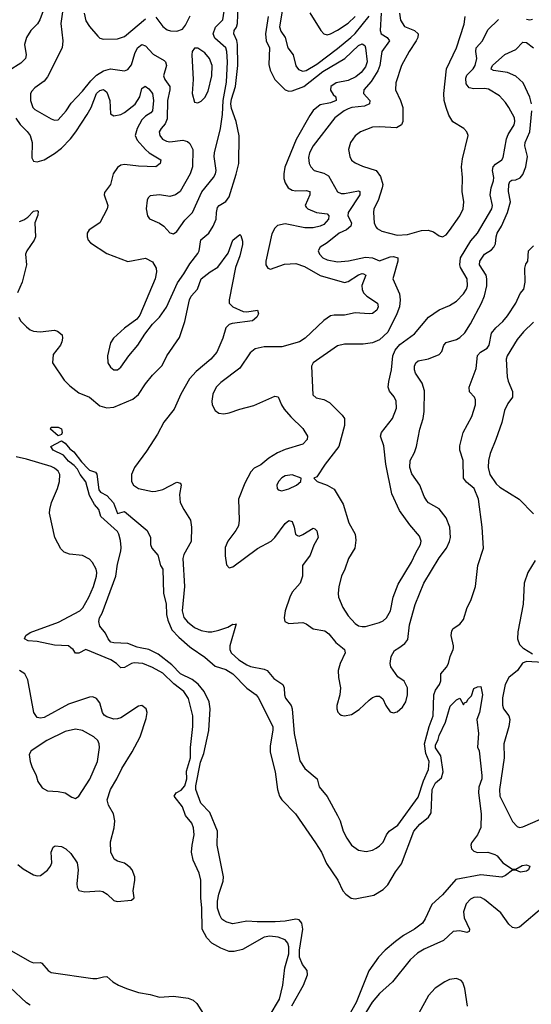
# Model space of a CAD drawing. Header units: inches. Extents: x 1245430 to 1420861, y 606325 to 671315.
# Tile 258 of 319: x 1381831 to 1384758, y 647961 to 653592. Entities that reach past the tile are written whole.
import ezdxf

# ---------------------------------------------------------------- set-up
doc = ezdxf.new("R2010")
doc.units = ezdxf.units.IN
doc.header["$MEASUREMENT"] = 0
doc.layers.add('B3684', color=7, linetype='Continuous')
doc.layers.add('B3685', color=7, linetype='Continuous')

msp = doc.modelspace()

# ---------------------------------------------------------------- linework, layer by layer
at = {"layer": 'B3684', "color": 5}
for points, elevation in [([(1383258.9, 647890), (1383317.6, 647990), (1383336.8, 648070), (1383348.4, 648170), (1383369.9, 648250), (1383370.4, 648290), (1383364.1, 648310), (1383349.6, 648330), (1383310, 648345), (1383262, 648350), (1383230, 648344.1), (1383105.8, 648274.2), (1383058.3, 648261.7), (1383030, 648263.2), (1382981.3, 648281.3), (1382930, 648310.7), (1382901.3, 648341.3), (1382875, 648390), (1382873.4, 648510), (1382866.7, 648570), (1382867.4, 648670), (1382858.4, 648710), (1382824.2, 648784.2), (1382814.6, 648830), (1382817.4, 648870), (1382829.8, 648930), (1382825.6, 648970), (1382815.7, 648995.7), (1382780.2, 649040.2), (1382762.5, 649090), (1382713.8, 649150), (1382725.4, 649170), (1382755.2, 649184.8), (1382775.5, 649210), (1382786.4, 649250), (1382785.4, 649294.6), (1382807.9, 649370), (1382807.8, 649430), (1382821.3, 649550), (1382820.8, 649610), (1382797, 649710), (1382770.6, 649750), (1382713.3, 649793.3), (1382650, 649854.3), (1382590, 649887.7), (1382534.7, 649910), (1382486.1, 649913.9), (1382470, 649909.9), (1382430, 649886), (1382410, 649885.4), (1382384.1, 649910), (1382352.2, 649930), (1382210, 649989), (1382170, 649968.2), (1382150, 649969.6), (1382136.8, 649990), (1382123.3, 650000)], 780), ([(1383387.4, 647952.6), (1383454.6, 648070), (1383477.8, 648130), (1383474.7, 648154.7), (1383449.1, 648189.1), (1383431.9, 648230), (1383430.8, 648270), (1383451, 648391), (1383445.4, 648425.4), (1383430, 648442.7), (1383410, 648446.9), (1383350, 648436.4), (1383292.7, 648432.7), (1383190, 648431.3), (1383130, 648435.3), (1383050, 648421.4), (1383016, 648430), (1382999.3, 648439.3), (1382988.1, 648448.1), (1382975.8, 648470), (1382963.4, 648510), (1382961.7, 648550), (1382969.3, 648590), (1382994.6, 648665.4), (1382996.4, 648690), (1382960.8, 648870), (1382963.4, 648950), (1382917.8, 649057.7), (1382867, 649110), (1382839, 649190), (1382838.4, 649210), (1382865.5, 649345.5), (1382885, 649395), (1382912.7, 649527.3), (1382919.9, 649650), (1382915.6, 649690), (1382886.7, 649750), (1382851.1, 649791.1), (1382817.3, 649817.3), (1382750, 649849.9), (1382701.4, 649901.4), (1382622.2, 649962.2), (1382569.4, 649989.4), (1382519.8, 650000)], 760), ([(1382811, 650000), (1382890, 649945.3), (1382950, 649894.6), (1383010, 649875.3), (1383050.2, 649850), (1383129.5, 649769.5), (1383183.2, 649730), (1383194.6, 649714.6), (1383279, 649550), (1383279.6, 649530), (1383263.6, 649436.4), (1383263.4, 649403.4), (1383292.1, 649290), (1383305.4, 649190), (1383317.2, 649150), (1383330.1, 649130.1), (1383408.7, 649050), (1383523.3, 648883.4), (1383557.8, 648830), (1383586.4, 648766.4), (1383650.1, 648670), (1383680.5, 648610), (1383697.2, 648590), (1383728.2, 648568.2), (1383750, 648563.1), (1383856.2, 648583.8), (1383910, 648617.5), (1383936.5, 648643.5), (1383981.4, 648718.6), (1384015.4, 648764.6), (1384085, 648950), (1384119.6, 648990), (1384169.9, 649030.1), (1384185.3, 649054.7), (1384191.3, 649190), (1384210, 649227.1), (1384244.2, 649255.8), (1384254, 649290), (1384241.1, 649381.1), (1384210, 649427.6), (1384210, 649442), (1384225.6, 649474.4), (1384230, 649498), (1384266.3, 649573.7), (1384294.6, 649665.4), (1384330, 649702), (1384350, 649712), (1384370, 649674), (1384375.3, 649684.7), (1384390, 649691.3), (1384395.6, 649704.4), (1384415.8, 649724.2), (1384430, 649766), (1384450, 649776), (1384470, 649778), (1384479.3, 649730), (1384460.7, 649630), (1384446.4, 649590), (1384456.2, 649510), (1384450.5, 649430.5), (1384459.1, 649410), (1384474.4, 649270), (1384474.2, 649250), (1384458, 649202), (1384455, 649170), (1384471, 649050), (1384468.5, 648971.5), (1384450.4, 648930), (1384416.5, 648883.5), (1384411.8, 648870), (1384415.8, 648850), (1384430, 648837), (1384450, 648828), (1384510, 648831.3), (1384550, 648818), (1384562.8, 648810), (1384594.4, 648770), (1384650, 648734), (1384670, 648733), (1384705.5, 648754.5), (1384730, 648759.1), (1384750.3, 648750), (1384742.3, 648730), (1384730, 648722), (1384696.1, 648716.1), (1384670, 648727), (1384650, 648727.3), (1384610, 648697.5), (1384590, 648688.5), (1384470, 648700.2), (1384326, 648674), (1384250, 648586.2), (1384189.4, 648530.6), (1384151.4, 648448.6), (1384135, 648425), (1384090.2, 648390), (1384026.4, 648353.6), (1383980.4, 648319.6), (1383922.3, 648270), (1383884.6, 648230), (1383828.2, 648151.8), (1383756.6, 647970), (1383681.2, 647838.8)], 760), ([(1383033.6, 650000), (1383033.8, 649990), (1383041.5, 649970), (1383084.8, 649930), (1383130, 649901.9), (1383152, 649892), (1383230, 649878.1), (1383247.1, 649870), (1383284.1, 649824.1), (1383336.5, 649790), (1383344.4, 649770), (1383345.8, 649730), (1383351, 649711), (1383383.2, 649670), (1383389.5, 649650), (1383401.2, 649510), (1383432.8, 649352.8), (1383462.3, 649310), (1383533.1, 649250), (1383544.1, 649204.1), (1383590, 649148.2), (1383650, 649040.5), (1383664.4, 649010), (1383682, 648950), (1383702, 648910), (1383730, 648870.4), (1383770, 648841.3), (1383813.8, 648833.8), (1383850, 648842.3), (1383870, 648852.9), (1383890, 648866.3), (1383910, 648888.7), (1383929.9, 648930.1), (1383945.1, 648950), (1383994.6, 648985.4), (1384110, 649145.7), (1384140.9, 649239.1), (1384170, 649303.1), (1384174, 649350), (1384154.7, 649394.7), (1384147.2, 649450), (1384173.3, 649550), (1384195.6, 649610), (1384200.5, 649730), (1384210, 649756.8), (1384232.8, 649790), (1384239.5, 649810), (1384241.1, 649850), (1384272.1, 649887.9), (1384283.7, 649910), (1384294, 649950), (1384310.7, 649990), (1384311.9, 650000)], 780), ([(1383677.5, 650000), (1383690.1, 649990), (1383692.1, 649970), (1383663.5, 649910), (1383653.8, 649870), (1383655.3, 649830), (1383666.7, 649770), (1383662, 649730), (1383645.2, 649670), (1383645.3, 649650), (1383651.6, 649631.5), (1383661.1, 649621.1), (1383670, 649614.4), (1383690, 649610.3), (1383730, 649618.9), (1383773.6, 649646.4), (1383830, 649700.3), (1383850, 649714.6), (1383870, 649722), (1383890, 649722.4), (1383907.8, 649707.7), (1383925.3, 649670), (1383950, 649633.7), (1383970, 649626.9), (1383990, 649633), (1384021, 649659), (1384040.2, 649690), (1384049.9, 649730), (1384050.4, 649770), (1384030, 649808.5), (1383994, 649834), (1383954.8, 649890), (1383949.8, 649910), (1383956.3, 649950), (1383976, 649984), (1383999.3, 650000)], 820), ([(1384709.2, 650000), (1384714.6, 649994.6), (1384765.5, 649965.5)], 780), ([(1384824.2, 649915.8), (1384730, 649921.2), (1384707.6, 649912.4), (1384678.2, 649870), (1384630, 649829.9), (1384607.5, 649790), (1384592.8, 649712.8), (1384592.3, 649672.3), (1384598.9, 649650), (1384629.3, 649610), (1384635, 649590), (1384630, 649549.3), (1384600.9, 649450), (1384602.5, 649370), (1384575.8, 649190), (1384577.6, 649150), (1384650, 649006.7), (1384677.5, 648977.5), (1384690, 648971.8), (1384710, 648974.9), (1384810, 649019)], 780), ([(1381819.4, 648759.4), (1381850, 648734.9), (1381910, 648700.5), (1381930, 648694.9), (1381950, 648697.6), (1381990, 648727.6), (1382007.2, 648750), (1382014.4, 648770), (1382011.1, 648830), (1382021.4, 648858.6), (1382033, 648867), (1382070, 648862.3), (1382094, 648850), (1382123.9, 648823.9), (1382158.8, 648770), (1382166, 648730), (1382157.1, 648650), (1382159.7, 648630), (1382170, 648612), (1382203.4, 648603.4), (1382290, 648610.2), (1382306.2, 648606.2), (1382331, 648591), (1382370, 648553.7), (1382389.1, 648549.1), (1382470, 648556.3), (1382486, 648570), (1382480.5, 648610), (1382489.7, 648670), (1382488.6, 648690), (1382474, 648730), (1382463.7, 648743.7), (1382430, 648767.6), (1382390, 648779.3), (1382371.5, 648790), (1382351.6, 648830), (1382350.7, 648890), (1382370.6, 648970), (1382376, 649010), (1382368.2, 649050), (1382338.5, 649098.5), (1382331.9, 649130), (1382350.9, 649189.1), (1382387.4, 649250), (1382414.8, 649310), (1382475.2, 649404.8), (1382519.8, 649490), (1382555.2, 649595.2), (1382559.8, 649630), (1382555.1, 649650), (1382530, 649669.7), (1382510, 649666), (1382410, 649599.8), (1382390, 649592.5), (1382370, 649591.6), (1382330, 649603.9), (1382314.9, 649614.9), (1382304.6, 649630), (1382290, 649684), (1382270.3, 649710.3), (1382250, 649718.5), (1382230, 649717.6), (1382110, 649676.5), (1381970, 649601.1), (1381950, 649597), (1381930, 649600.3), (1381911.9, 649630), (1381876.8, 649816.8), (1381860.4, 649850), (1381830, 649869.8)], 820), ([(1384830, 648519.6), (1384690, 648401.3), (1384670, 648395.8), (1384650, 648399.7), (1384630, 648418), (1384583.5, 648483.5), (1384490, 648559.4), (1384470, 648570.6), (1384450, 648573.6), (1384430, 648571.6), (1384410, 648562.6), (1384385.6, 648534.4), (1384370.9, 648490), (1384374.8, 648454.8), (1384405.3, 648390), (1384403, 648377), (1384390, 648371.2), (1384350, 648379.9), (1384310, 648376.2), (1384254.8, 648325.2), (1384144.4, 648275.6), (1384107.3, 648252.7), (1384064.6, 648215.4), (1383963.7, 648090), (1383890, 648023.2), (1383847.6, 647972.4), (1383747.4, 647810)], 780), ([(1381632.1, 648352.1), (1381890, 648204.6), (1381910, 648198), (1381950, 648200.3), (1381956.7, 648196.7), (1381993.6, 648153.6), (1382010, 648143.2), (1382250, 648107.3), (1382272.6, 648107.4), (1382310, 648118.5), (1382330, 648118.8), (1382362.9, 648090), (1382396.9, 648070), (1382441.5, 648050), (1382510, 648027.9), (1382577.5, 648017.5), (1382630, 648002), (1382710, 648007.1), (1382794.8, 647994.8), (1382823.7, 647983.7), (1382844.2, 647964.2), (1382890, 647893.1)], 780), ([(1384392.2, 647950), (1384376.9, 648050), (1384365.6, 648085.6), (1384356.7, 648096.7), (1384330, 648107.9), (1384290, 648101.9), (1384263.2, 648090), (1384207.9, 648052.1), (1384169.5, 648010), (1384114.7, 647910)], 820), ([(1381890, 647956.4), (1381870, 647968.2), (1381776.8, 648056.8)], 780)]:
    msp.add_lwpolyline(points, dxfattribs=dict(at, elevation=elevation))
at = {"layer": 'B3684', "color": 5, "elevation": 840}
msp.add_lwpolyline([(1382150, 649534.6), (1382090, 649521.7), (1381986.7, 649470), (1381896.3, 649410), (1381885.7, 649390), (1381890.3, 649350), (1381900, 649320), (1381924.2, 649270), (1381934.3, 649234.3), (1381958.9, 649198.9), (1381990, 649181.3), (1382050, 649178.3), (1382090.2, 649170.2), (1382130, 649144.9), (1382150, 649137.3), (1382170, 649150.7), (1382231.8, 649248.2), (1382276, 649350), (1382287.7, 649430), (1382286, 649450), (1382276.9, 649470), (1382255.8, 649490), (1382190, 649527)], close=True, dxfattribs=at)
at = {"layer": 'B3685', "color": 5}
for points, elevation in [([(1382064.7, 653910), (1381946.3, 653590), (1381932.6, 653567.4), (1381893.7, 653530), (1381869.3, 653490), (1381858.7, 653450), (1381868, 653390), (1381864, 653370), (1381837.6, 653342.4), (1381770, 653301)], 820), ([(1382083.9, 653690), (1382065.2, 653570), (1382076.9, 653470), (1382073.4, 653430), (1381990, 653265.6), (1381970, 653240.5), (1381917.7, 653202.3), (1381898.8, 653181.2), (1381893.1, 653166.9), (1381892.1, 653130), (1381906.3, 653090), (1381918.3, 653078.3), (1382010, 653025.5), (1382030, 653016.9), (1382050, 653019.5), (1382096.8, 653070), (1382126, 653114), (1382190, 653182.3), (1382237.3, 653242.7), (1382270, 653273.9), (1382310, 653299.2), (1382350, 653311.6), (1382430, 653299.7), (1382450, 653306.5), (1382470, 653333.7), (1382490, 653398.9), (1382505.6, 653430), (1382530, 653449.2), (1382550, 653442), (1382594.4, 653394.4), (1382658.2, 653358.2), (1382665.8, 653350), (1382670.7, 653330), (1382653.9, 653270), (1382661.7, 653250), (1382689.6, 653210), (1382689.6, 653190), (1382675.7, 653130), (1382674.7, 653025.3), (1382663, 652997), (1382639.3, 652970), (1382629.5, 652950.5), (1382632.1, 652930), (1382648.1, 652908.1), (1382670, 652896.3), (1382690, 652893.5), (1382763.6, 652903.6), (1382790, 652895.8), (1382804.5, 652884.4), (1382821.3, 652850), (1382819.7, 652750), (1382806, 652710), (1382748.9, 652610), (1382722.4, 652590), (1382690, 652579.8), (1382630, 652589.7), (1382576.4, 652583.6), (1382566.3, 652573.7), (1382560.9, 652559.1), (1382553.7, 652510), (1382561.6, 652470), (1382573.4, 652453.4), (1382630, 652428.9), (1382655.3, 652410), (1382690, 652373.7), (1382710, 652366.4), (1382730, 652379.5), (1382775.3, 652444.7), (1382819.8, 652490), (1382872, 652608), (1382939.4, 652690), (1382950.6, 652710), (1382954.3, 652730), (1382943.9, 652810), (1382945.1, 652830), (1382979.9, 652970), (1382991.1, 653048.9), (1382995.4, 653130), (1383013.8, 653233.8), (1383020.3, 653350), (1383015.3, 653410), (1383009.4, 653430), (1382947, 653487), (1382937.7, 653510), (1382951.7, 653548.3), (1382992.1, 653590), (1383008.3, 653690)], 840), ([(1381809.2, 653029.2), (1381833.2, 652993.2), (1381872.9, 652952.9), (1381890, 652928.9), (1381902.1, 652890), (1381901.1, 652801.1), (1381910, 652783.1), (1381930, 652779.2), (1381970, 652790.9), (1382030, 652825.8), (1382070, 652857.5), (1382120.9, 652910), (1382152.1, 652950), (1382217.1, 653050), (1382239.9, 653090), (1382269.9, 653170), (1382290, 653187.6), (1382310, 653193.4), (1382330, 653177.4), (1382346, 653130), (1382350, 653054), (1382370, 653041.2), (1382409.7, 653050), (1382430, 653061), (1382491.3, 653108.7), (1382517.8, 653150), (1382530, 653198.7), (1382548.1, 653211.9), (1382570, 653196.5), (1382590, 653170.2), (1382595.7, 653130), (1382590.4, 653069.6), (1382581.2, 653058.8), (1382550, 653039.7), (1382530, 653018.3), (1382502.1, 652970), (1382492.2, 652930), (1382503.4, 652903.4), (1382550.1, 652850), (1382571.7, 652830), (1382639.2, 652790), (1382635, 652770), (1382610, 652749.9), (1382510, 652754.8), (1382430, 652764.2), (1382410, 652759.2), (1382390, 652746), (1382365.9, 652710), (1382350.2, 652650), (1382316.4, 652603.6), (1382314, 652590), (1382335.5, 652530), (1382331.7, 652510), (1382289.2, 652430.8), (1382229.1, 652390), (1382217.2, 652370), (1382216.9, 652350), (1382223.2, 652330), (1382235.4, 652315.4), (1382330, 652254.5), (1382450, 652208.9), (1382550, 652228), (1382590, 652206), (1382611, 652170), (1382614, 652150), (1382605.4, 652110), (1382518, 651902), (1382500.2, 651879.8), (1382430, 651827.9), (1382368.1, 651770), (1382350, 651744.2), (1382332.5, 651670), (1382335.9, 651630), (1382350, 651604), (1382370, 651589.3), (1382390, 651589.3), (1382410, 651603.6), (1382455.7, 651670), (1382506, 651730), (1382546.1, 651793.9), (1382590.4, 651849.6), (1382630, 651890.3), (1382670, 651948), (1382732.7, 652087.3), (1382770, 652137.5), (1382803.6, 652196.4), (1382850, 652254.3), (1382856.7, 652270), (1382866.8, 652333.2), (1382912.5, 652370), (1382938, 652410), (1382954.2, 652450), (1382956.1, 652490), (1382962.8, 652517.2), (1382971.6, 652530), (1383010, 652551.8), (1383030, 652579), (1383070, 652708.8), (1383084.6, 652770), (1383087.4, 652927.4), (1383069.2, 653010), (1383043.3, 653083.4), (1383038.7, 653110), (1383042.2, 653137.8), (1383066.2, 653210), (1383078.4, 653330), (1383077.6, 653450), (1383073.2, 653473.2), (1383055.5, 653510), (1383058.4, 653530), (1383071.2, 653548.8), (1383076.8, 653570), (1383081.3, 653670)], 820), ([(1382199.2, 653630), (1382210, 653584.9), (1382230, 653553.7), (1382277.8, 653497.8), (1382290, 653486.4), (1382310, 653479.5), (1382390, 653482.8), (1382430, 653496.5), (1382550, 653596.9)], 860), ([(1383336.2, 653663.8), (1383318.2, 653550), (1383325.2, 653525.2), (1383350.1, 653490), (1383365.2, 653430), (1383394.7, 653390), (1383410, 653328.5), (1383426.2, 653306.2), (1383450, 653298), (1383470, 653302.1), (1383530, 653338.3), (1383650, 653426.3), (1383726.2, 653490), (1383750, 653513.2), (1383830, 653612.2)], 840), ([(1383899.2, 653630), (1383892.3, 653530), (1383899.8, 653510), (1383932.9, 653490), (1383946.7, 653470), (1383903.7, 653410), (1383891.4, 653330), (1383880.2, 653299.8), (1383841.9, 653238.1), (1383800.6, 653190), (1383798.6, 653170), (1383834.5, 653130), (1383832.3, 653110), (1383803.2, 653096.8), (1383730.5, 653089.4), (1383710, 653081.6), (1383687.5, 653070), (1383634.7, 653030), (1383510.2, 652870), (1383489.4, 652830), (1383483.8, 652803.8), (1383486.7, 652770), (1383496.5, 652750), (1383516.4, 652730), (1383570, 652714), (1383597.8, 652697.8), (1383650, 652606.9), (1383670, 652597.8), (1383690, 652597), (1383770, 652612.5), (1383776, 652610), (1383777.8, 652597.8), (1383777.8, 652590), (1383709.6, 652490), (1383708.9, 652470), (1383728.7, 652430), (1383725, 652410), (1383701.3, 652390), (1383658.9, 652370), (1383590, 652314.7), (1383550.4, 652290), (1383538.4, 652270), (1383545.7, 652250), (1383565.7, 652230), (1383590, 652218.8), (1383650, 652206.8), (1383712, 652212), (1383810, 652232.8), (1383850, 652230.6), (1383890, 652212.3), (1383950, 652235.7), (1383970, 652238.2), (1383994, 652230), (1383994, 652210), (1383964.9, 652110), (1384003.1, 652023.1), (1384007, 651990), (1384003.8, 651950), (1383988.6, 651910), (1383936.2, 651803.8), (1383890, 651760.5), (1383850, 651743.1), (1383795.8, 651735.8), (1383690, 651736.4), (1383650, 651726.4), (1383510.3, 651630), (1383499.6, 651610), (1383507.1, 651447.1), (1383527.3, 651430), (1383570, 651419.6), (1383602.7, 651402.7), (1383674.9, 651330), (1383688.4, 651310), (1383688.7, 651270), (1383655.8, 651150), (1383578.4, 651050), (1383530, 650978), (1383514, 650970), (1383532, 650950), (1383590, 650930.4), (1383630, 650907.3), (1383680.9, 650820.9), (1383714.7, 650714.7), (1383750.5, 650650), (1383754.4, 650614.4), (1383747.4, 650570), (1383712.9, 650510), (1383691.2, 650448.8), (1383672, 650410), (1383655.8, 650350), (1383652.4, 650310), (1383654.4, 650290), (1383678.7, 650230), (1383710, 650181.6), (1383750, 650138.4), (1383770, 650124.9), (1383790, 650120.4), (1383810, 650121.3), (1383890, 650144.9), (1383910, 650154), (1383930, 650170.4), (1383952.7, 650210), (1383967.7, 650290), (1383996, 650364), (1384072.7, 650490), (1384096.6, 650543.4), (1384124.4, 650590), (1384128.3, 650610), (1384118.3, 650638.3), (1384062.4, 650702.4), (1384003.9, 650783.9), (1383960.4, 650880.4), (1383924.8, 651050), (1383914.9, 651154.9), (1383895.1, 651210), (1383900.9, 651230), (1383963.5, 651310), (1383987.2, 651370), (1383984.7, 651410), (1383974, 651434), (1383947.2, 651467.2), (1383939.8, 651490), (1383942.6, 651522.6), (1383958.5, 651590), (1383965.2, 651670), (1383979.2, 651700.8), (1384005.2, 651734.8), (1384090, 651794.9), (1384170, 651890.2), (1384230, 651932.9), (1384290, 651958), (1384330, 651982.4), (1384370, 652023.6), (1384387.1, 652050), (1384393.4, 652070), (1384391.9, 652110), (1384353.6, 652173.6), (1384348.9, 652190), (1384353.1, 652230), (1384412.5, 652327.6), (1384450.5, 652370), (1384531.6, 652510), (1384535.2, 652530), (1384523.4, 652590), (1384528.7, 652630), (1384541, 652670), (1384542.9, 652690), (1384536.7, 652730), (1384540.7, 652750), (1384553.9, 652766.1), (1384589.7, 652790), (1384597.1, 652802.9), (1384615.6, 652910), (1384625.4, 652934.6), (1384659, 652990), (1384664.6, 653010), (1384661.6, 653030), (1384628.8, 653090), (1384610, 653118.3), (1384575.8, 653155.8), (1384513.6, 653193.6), (1384490, 653198.8), (1384430, 653196.3), (1384402.2, 653202.2), (1384384.4, 653224.4), (1384382.9, 653257.1), (1384390, 653275.2), (1384426.2, 653310), (1384437.5, 653330), (1384446, 653370), (1384439.8, 653410), (1384443.1, 653430), (1384478.5, 653470), (1384510, 653534.6), (1384570, 653592.2)], 840), ([(1383491.4, 653631.4), (1383553.1, 653530), (1383570, 653510.3), (1383590, 653504.7), (1383610, 653510.2), (1383650, 653531.8), (1383710, 653572.6), (1383750, 653610.1)], 860), ([(1384003.5, 653630), (1384009.5, 653589.5), (1384032.9, 653552.8), (1384090.5, 653530.5), (1384110.1, 653510), (1384108.8, 653490), (1384099.2, 653470), (1384058.5, 653410), (1384015.3, 653330), (1383982.4, 653230), (1383981.7, 653190), (1384010.3, 653130), (1384022, 653090), (1384022, 653010), (1384014.9, 652990), (1383986.3, 652973.7), (1383890, 652979.8), (1383850, 652976.2), (1383780.4, 652950), (1383750, 652926.6), (1383722.8, 652890), (1383711.6, 652850), (1383718.9, 652810), (1383730, 652788.7), (1383750, 652772.2), (1383793.1, 652753.1), (1383870, 652728.4), (1383895.6, 652695.6), (1383907.9, 652650), (1383905.3, 652630), (1383881.6, 652558.4), (1383857.5, 652510), (1383854.7, 652490), (1383859.2, 652430), (1383867.7, 652407.7), (1383876.9, 652396.9), (1383902.9, 652382.9), (1383990, 652358.9), (1384050, 652362.5), (1384130, 652386.7), (1384167.1, 652387.1), (1384197.7, 652377.7), (1384230, 652354.8), (1384250, 652350.8), (1384270, 652360.5), (1384290, 652386), (1384348.3, 652470), (1384368.4, 652510), (1384371.7, 652550), (1384363.1, 652610), (1384363.5, 652690), (1384357.8, 652750), (1384363.7, 652796.3), (1384395.8, 652930), (1384389.6, 652950), (1384371.8, 652970), (1384308.2, 653008.2), (1384285.5, 653045.5), (1384270.7, 653090), (1384259.8, 653130), (1384258.2, 653170), (1384272.2, 653310), (1384330, 653430.4), (1384373.5, 653566.5), (1384379.6, 653610)], 860), ([(1382610, 653607), (1382650, 653553.7), (1382673.8, 653533.8), (1382692.7, 653527.3), (1382730, 653525.3), (1382761.7, 653538.3), (1382779, 653561), (1382806.7, 653613.3)], 860), ([(1383253, 653610), (1383236.6, 653510), (1383241.2, 653470), (1383259.5, 653430), (1383256.2, 653336.2), (1383263.6, 653303.6), (1383290.1, 653250), (1383350, 653190.7), (1383370, 653183.8), (1383390, 653184.7), (1383456.7, 653210), (1383564.5, 653295.5), (1383691, 653369), (1383770, 653444.1), (1383790, 653453.4), (1383804.7, 653444.7), (1383810.1, 653430.1), (1383818.9, 653350), (1383810, 653322.3), (1383784.3, 653290), (1383754.8, 653265.2), (1383710, 653244.9), (1383640.7, 653230), (1383610.1, 653210), (1383609.5, 653189.5), (1383624.3, 653164.3), (1383639.8, 653150), (1383641.6, 653130), (1383610, 653116.7), (1383550, 653105.2), (1383510, 653071.9), (1383490, 653044.7), (1383413.1, 652906.9), (1383347.6, 652747.6), (1383341.5, 652710), (1383342.8, 652682.8), (1383350, 652658.3), (1383367.5, 652630), (1383390, 652616.6), (1383410, 652612.3), (1383470, 652614.9), (1383490.1, 652610.1), (1383491.5, 652590), (1383463.6, 652530), (1383470, 652519.2), (1383478.8, 652510), (1383529.1, 652489.1), (1383590, 652481.3), (1383600.1, 652470), (1383598.1, 652450), (1383570, 652420.7), (1383549, 652410), (1383510, 652402.1), (1383461.7, 652401.7), (1383350, 652423.8), (1383306.2, 652413.8), (1383290, 652399.2), (1383272.9, 652367.2), (1383238.2, 652210), (1383239.7, 652190), (1383250, 652170.4), (1383265.6, 652165.6), (1383346.5, 652193.5), (1383410, 652197.5), (1383460.5, 652180.5), (1383550, 652128.7), (1383690, 652089.5), (1383710, 652094.1), (1383770, 652133.3), (1383790, 652140.1), (1383797.9, 652137.9), (1383811, 652130), (1383788.7, 652071.3), (1383790, 652047.9), (1383798, 652030), (1383816.2, 652010), (1383878.9, 651970), (1383881.6, 651950), (1383874.2, 651930), (1383850, 651912.3), (1383830.4, 651909.6), (1383750, 651914.9), (1383690, 651901.1), (1383630, 651902.8), (1383610, 651897.2), (1383570, 651871.4), (1383463.2, 651770), (1383430.9, 651749.1), (1383330, 651721.6), (1383230, 651720.9), (1383178.5, 651710), (1383150, 651685.6), (1383090, 651599.1), (1382982.3, 651517.7), (1382955.2, 651490), (1382936.6, 651450), (1382930.2, 651410), (1382932.6, 651390), (1382950, 651356.4), (1382970, 651341.5), (1382998, 651338), (1383030, 651342.7), (1383090, 651364.6), (1383170, 651384.8), (1383290, 651438.2), (1383310, 651434.9), (1383328.4, 651390), (1383344.3, 651364.3), (1383381.3, 651321.3), (1383450, 651254.3), (1383477.2, 651210), (1383475.2, 651190), (1383450, 651163.4), (1383350, 651134.2), (1383305.9, 651114.1), (1383256.7, 651083.3), (1383210, 651046), (1383173.1, 651026.9), (1383153.6, 651006.4), (1383119, 650941), (1383082.9, 650850), (1383087.1, 650730), (1383082.2, 650697.8), (1383067.8, 650670), (1383022.3, 650610), (1383007.1, 650572.9), (1383005.6, 650525.6), (1383014, 650474), (1383030, 650457.6), (1383050, 650463.1), (1383191.8, 650568.2), (1383270, 650610.2), (1383291.4, 650630), (1383349.9, 650710.1), (1383370, 650727.6), (1383390, 650722.3), (1383401.6, 650690), (1383408.2, 650650), (1383420.8, 650640.8), (1383430, 650638), (1383450, 650646.8), (1383510, 650683.7), (1383519.4, 650679.4), (1383530, 650667.7), (1383538.5, 650630), (1383513.6, 650586.4), (1383492.6, 650530), (1383448.8, 650470), (1383448.4, 650410), (1383435, 650370), (1383390, 650318.3), (1383375.5, 650290), (1383350.3, 650210), (1383344.9, 650170), (1383347, 650150), (1383370, 650137.6), (1383450, 650143.6), (1383470, 650136.1), (1383510, 650108.1), (1383576.4, 650096.4), (1383599.5, 650079.5), (1383639.8, 650030), (1383677.5, 650000)], 820), ([(1384730, 653595), (1384750, 653591.3), (1384765.5, 653594.5)], 840), ([(1384759, 653110), (1384749.4, 653149.4), (1384711.7, 653230), (1384670, 653269.4), (1384622, 653290), (1384540.9, 653300.9), (1384528, 653308), (1384530, 653316.5), (1384536.3, 653330), (1384606.6, 653393.4), (1384670, 653420.5), (1384710, 653462.4), (1384730, 653460.6), (1384770, 653430.1)], 820), ([(1383999.3, 650000), (1384035.3, 650024.7), (1384052.2, 650047.8), (1384060.5, 650130), (1384093.2, 650246.8), (1384143, 650370), (1384230, 650514), (1384272, 650570), (1384290, 650607), (1384295, 650630), (1384290.9, 650690), (1384270, 650743.1), (1384230, 650793.6), (1384170, 650828.6), (1384160.2, 650840.2), (1384145.4, 650865.4), (1384119.8, 650930), (1384075.3, 650995.3), (1384062.2, 651030), (1384064, 651070), (1384090, 651116.4), (1384101.6, 651150), (1384119.8, 651250), (1384139.8, 651310), (1384144.5, 651350), (1384146.3, 651470), (1384133.1, 651513.1), (1384094.8, 651570), (1384089, 651590), (1384089.1, 651610.9), (1384097.4, 651630), (1384110, 651640.9), (1384170, 651652.5), (1384230, 651677.3), (1384245.4, 651694.6), (1384257.4, 651730), (1384270, 651745.5), (1384330, 651762), (1384350, 651773.9), (1384378.3, 651801.6), (1384410, 651853.2), (1384473.3, 651970), (1384490, 652012.8), (1384503, 652070), (1384503.9, 652110), (1384499.7, 652130), (1384462.5, 652190), (1384463.2, 652210), (1384490.6, 652250), (1384530, 652275.1), (1384544, 652290), (1384552.4, 652310), (1384556.4, 652350), (1384563.1, 652370), (1384588.4, 652410), (1384620.9, 652490), (1384638.1, 652550), (1384626.9, 652610), (1384629, 652650), (1384634.3, 652665.7), (1384645.8, 652674.2), (1384670, 652676.8), (1384693.6, 652686.4), (1384710, 652706.7), (1384727.6, 652750), (1384735.5, 652810), (1384721.2, 652870), (1384722.1, 652890), (1384749.9, 652950.1), (1384761.8, 653070)], 820), ([(1381830, 652437.2), (1381853.6, 652446.4), (1381877.2, 652462.8), (1381910, 652496.5), (1381930, 652501.3), (1381936.5, 652496.5), (1381934.1, 652474.1), (1381918.2, 652430), (1381920.5, 652350), (1381913.7, 652330), (1381871.9, 652270), (1381863.5, 652250), (1381870.2, 652190), (1381845.4, 652090), (1381819, 652030)], 780), ([(1381825, 651890), (1381835.3, 651870), (1381870, 651834.4), (1381890, 651818.7), (1381910, 651810.3), (1381947.5, 651807.5), (1382030, 651816.1), (1382047.3, 651810), (1382073.4, 651790), (1382076.3, 651770), (1382072.4, 651750), (1382063.7, 651730), (1382023.2, 651676.8), (1382018, 651630), (1382085.6, 651530), (1382117.8, 651497.8), (1382170, 651457.9), (1382230, 651432.6), (1382290, 651383.4), (1382330, 651371.8), (1382370, 651375.5), (1382479, 651421), (1382511, 651449), (1382550, 651509.6), (1382590, 651559.6), (1382646.7, 651613.3), (1382672, 651670), (1382745.1, 651774.9), (1382775.2, 651864.8), (1382802.4, 651990), (1382812.2, 652010), (1382847.9, 652050), (1382869.9, 652110), (1382921.2, 652150), (1382964, 652176), (1383023.5, 652256.5), (1383050, 652330.4), (1383090, 652363.8), (1383096.9, 652356.9), (1383105.4, 652325.4), (1383105.5, 652305.5), (1383090, 652240.4), (1383065.2, 652174.8), (1383028.4, 651990), (1383028.9, 651970), (1383050.4, 651950), (1383110, 651923.7), (1383130, 651920.5), (1383191.3, 651931.3), (1383197.3, 651910), (1383187.6, 651890), (1383163.7, 651870), (1383046.1, 651853.9), (1383030, 651848.1), (1383010.4, 651829.6), (1382992.8, 651770), (1382958.5, 651690), (1382924.4, 651650), (1382840.5, 651579.5), (1382802.7, 651537.3), (1382752.9, 651450), (1382714.9, 651365.1), (1382655.5, 651290), (1382618.5, 651221.5), (1382556.8, 651123.2), (1382487.7, 651030), (1382469.6, 650990), (1382469.6, 650950), (1382482.5, 650930), (1382510.1, 650910.1), (1382590, 650894.3), (1382610, 650894.4), (1382650, 650905.2), (1382730, 650946), (1382750, 650940.5), (1382754.7, 650930), (1382744.2, 650875.8), (1382749.5, 650830), (1382769, 650790), (1382807.7, 650730), (1382814.5, 650690), (1382812.3, 650607.7), (1382770, 650534), (1382764.4, 650510), (1382773.2, 650350), (1382761.2, 650210), (1382770, 650172.8), (1382790, 650148.1), (1382830, 650116), (1382870, 650098.4), (1382910, 650090.1), (1382930, 650090.1), (1382970, 650099.6), (1383022.2, 650117.8), (1383050, 650134.7), (1383067.3, 650132.7), (1383070, 650136), (1383033.4, 650010), (1383033.6, 650000)], 780), ([(1384311.9, 650000), (1384313, 650010), (1384299.1, 650070), (1384303.9, 650096.1), (1384311.5, 650110), (1384350, 650133.9), (1384370, 650160.6), (1384391.9, 650230), (1384411.8, 650270), (1384439.5, 650350), (1384451.5, 650470), (1384484, 650570), (1384477.6, 650690), (1384456.2, 650850), (1384430.9, 650910.9), (1384387.1, 650947.1), (1384370.9, 650970), (1384367.6, 651070), (1384349.2, 651130), (1384350, 651155.5), (1384368.8, 651230), (1384417.8, 651322.2), (1384439.1, 651390), (1384438.2, 651418.2), (1384432.4, 651432.4), (1384404.2, 651464.2), (1384403.4, 651490), (1384442.3, 651597.7), (1384450, 651671), (1384468.2, 651690), (1384506, 651714), (1384516.5, 651730), (1384530, 651798), (1384555.1, 651830), (1384594.6, 651865.4), (1384621.6, 651898.4), (1384669.2, 651970), (1384693.6, 652026.4), (1384715.3, 652050), (1384722.7, 652090), (1384720.4, 652170), (1384726.2, 652193.8), (1384738, 652210), (1384742.4, 652270), (1384770, 652298.8)], 780), ([(1384770, 651862.6), (1384713.7, 651806.3), (1384677.4, 651762.6), (1384619.2, 651670), (1384613.8, 651650), (1384619.8, 651550), (1384625, 651525), (1384650, 651466), (1384650, 651432), (1384623.1, 651396.9), (1384604.3, 651355.7), (1384588.7, 651288.7), (1384555.3, 651190), (1384521.7, 651110), (1384512.8, 651070), (1384511.1, 651031.1), (1384520.1, 650990), (1384556.5, 650936.5), (1384577.9, 650917.9), (1384688, 650850), (1384770, 650766.4)], 780), ([(1382519.8, 650000), (1382503.5, 650003.5), (1382450, 650024.2), (1382370, 650027.6), (1382352.3, 650032.3), (1382337.2, 650050), (1382322.5, 650082.5), (1382290, 650124), (1382284.2, 650150), (1382286.9, 650170), (1382302.2, 650197.8), (1382380.4, 650410), (1382390, 650478), (1382410, 650552), (1382412.2, 650572.3), (1382407, 650613), (1382398.4, 650650), (1382390, 650664.7), (1382295.6, 650750), (1382283.7, 650790), (1382259.1, 650819.1), (1382229.6, 650869.7), (1382210, 650949.3), (1382176.2, 650990), (1382161.5, 651021.5), (1382142.7, 651042.7), (1382110, 651067.2), (1382081.5, 651101.5), (1382022.9, 651130), (1382009.2, 651150), (1382070, 651184), (1382090, 651170.7), (1382117.6, 651137.6), (1382140, 651120), (1382183.7, 651063.7), (1382222.5, 651022.5), (1382230, 651015.5), (1382263.8, 651003.8), (1382272.7, 650992.7), (1382283.7, 650903.7), (1382294, 650890), (1382330, 650870.7), (1382368.3, 650828.3), (1382390, 650767.3), (1382430, 650778.8), (1382561, 650670), (1382578.8, 650630), (1382578.8, 650590), (1382586, 650570), (1382621, 650530), (1382637.3, 650470), (1382650.5, 650450), (1382652.8, 650310), (1382669.1, 650250), (1382671.6, 650190), (1382677.9, 650157.9), (1382701.9, 650101.9), (1382740.4, 650060.4), (1382804.5, 650004.5), (1382811, 650000)], 760), ([(1382123.3, 650000), (1382109.9, 650009.9), (1382030, 650014.7), (1381930, 650035.7), (1381879.9, 650039.9), (1381858.4, 650050), (1381865.2, 650070), (1381890, 650086.3), (1382053.6, 650146.4), (1382175.2, 650210), (1382191.8, 650228.2), (1382227.1, 650290), (1382252.2, 650350), (1382270.5, 650410), (1382272.3, 650430), (1382267.5, 650450), (1382247.3, 650487.3), (1382230, 650507), (1382190, 650526.5), (1382115.5, 650535.5), (1382086, 650546), (1382066, 650566), (1382030.9, 650630), (1382001.7, 650770), (1382002.5, 650790), (1382012.6, 650830), (1382046.9, 650910), (1382058.7, 650950), (1382059.9, 650990), (1382050, 651010.6), (1382030, 651027.2), (1382010, 651036.4), (1381870, 651078.7), (1381810, 651091)], 780), ([(1384780.5, 650499.5), (1384738.3, 650430), (1384716.9, 650370), (1384710.6, 650249.4), (1384681.3, 650090), (1384679.9, 650050), (1384690, 650018.9), (1384709.2, 650000)], 780)]:
    msp.add_lwpolyline(points, dxfattribs=dict(at, elevation=elevation))
for points, elevation in [([(1382850, 653429.6), (1382830.5, 653429.5), (1382817.1, 653410), (1382814.9, 653390), (1382823.2, 653250), (1382816.9, 653170), (1382830, 653120.7), (1382850, 653115.5), (1382870, 653126), (1382890, 653146.4), (1382910, 653183), (1382929.8, 653270), (1382931.4, 653330), (1382917.6, 653370), (1382890, 653402)], 860), ([(1382050, 651212), (1382006.6, 651250), (1382010, 651262), (1382050, 651261.1), (1382070, 651252.2), (1382074, 651230), (1382070, 651219)], 760), ([(1383390, 650989.5), (1383350, 650982.9), (1383330, 650971.8), (1383310.6, 650950), (1383301.6, 650930), (1383304, 650910), (1383310, 650902.8), (1383330, 650898), (1383370, 650908.7), (1383414, 650930), (1383439, 650950), (1383442, 650970)], 840)]:
    msp.add_lwpolyline(points, close=True, dxfattribs=dict(at, elevation=elevation))

doc.saveas('drawing.dxf')
